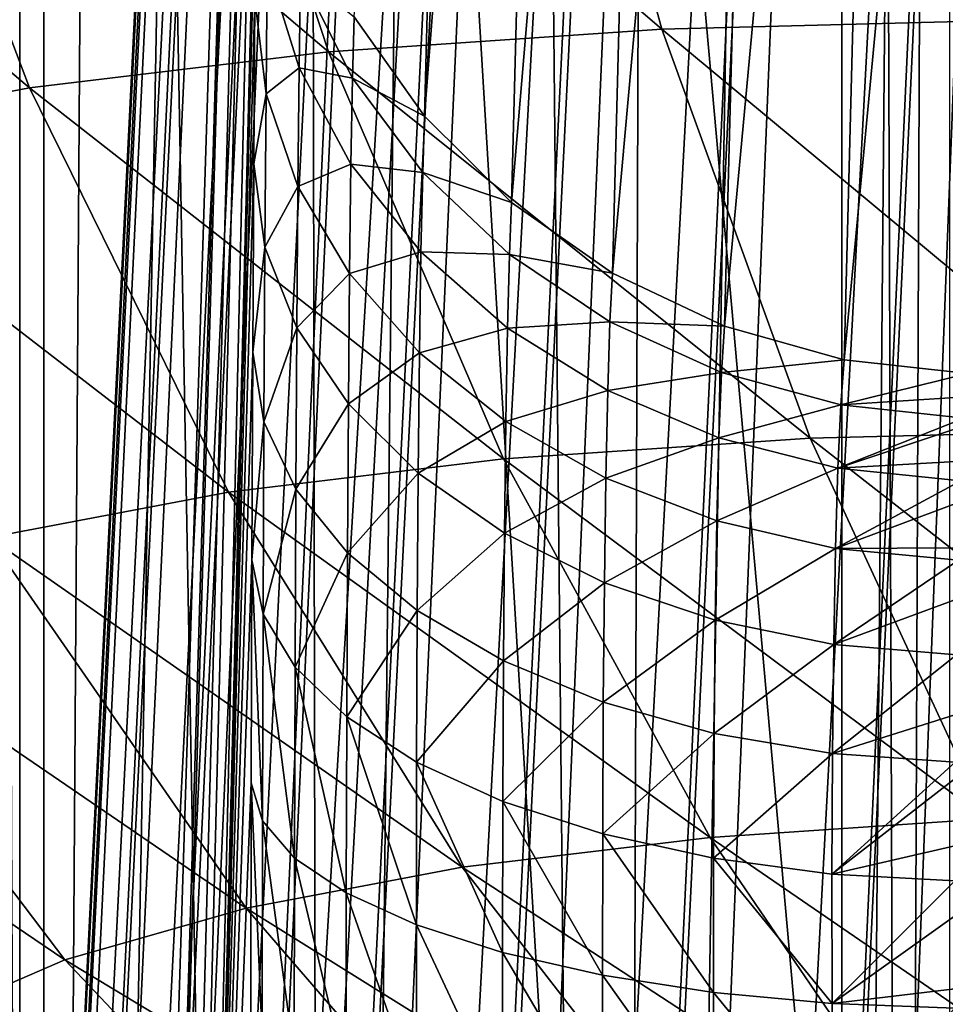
# Model space of a CAD drawing. Header units: metres. Extents: x -24 to 24, y -69 to 184.
# Tile 371 of 656: x -13.41 to -11.5, y 127.9 to 129.93. Entities that reach past the tile are written whole.
import ezdxf

# ---------------------------------------------------------------- set-up
doc = ezdxf.new("R2010")
doc.units = ezdxf.units.M
for name, color, linetype in [('367', 7, 'CONTINUOUS'), ('369', 7, 'CONTINUOUS'), ('373', 7, 'CONTINUOUS'), ('382', 7, 'CONTINUOUS'), ('3970', 7, 'CONTINUOUS'), ('436', 7, 'CONTINUOUS'), ('491', 7, 'CONTINUOUS'), ('513', 7, 'CONTINUOUS'), ('554', 2, 'CONTINUOUS'), ('563', 2, 'CONTINUOUS')]:
    doc.layers.add(name, color=color, linetype=linetype)

msp = doc.modelspace()

# ---------------------------------------------------------------- linework, layer by layer
at = {"layer": '367'}
for points in [[(-13.359252, 145.2, -20.238401), (-15.119628, -68.3, -18.959413), (-15.119628, 145.2, -18.959413)], [(-13.359252, -68.3, -20.238401), (-15.119628, -68.3, -18.959413), (-13.359252, 145.2, -20.238401)], [(-11.491315, 145.2, -21.354442), (-13.359252, -68.3, -20.238401), (-13.359252, 145.2, -20.238401)], [(-11.491315, -68.3, -21.354442), (-13.359252, -68.3, -20.238401), (-11.491315, 145.2, -21.354442)]]:
    msp.add_3dface(points, dxfattribs=at)
at = {"layer": '369'}
for points in [[(-13.359252, 145.2, 20.238401), (-15.119628, 145.2, 18.959413), (-14.308195, 125.070032, 19.579021)], [(-12.996919, 125.167493, 20.472973), (-13.359252, 145.2, 20.238401), (-14.308195, 125.070032, 19.579021)], [(-11.572678, 125.225229, 21.310458), (-13.359252, 145.2, 20.238401), (-12.996919, 125.167493, 20.472973)], [(-11.491315, 145.2, 21.354442), (-13.359252, 145.2, 20.238401), (-11.572678, 125.225229, 21.310458)], [(-10.064338, 125.258611, 22.062901), (-11.491315, 145.2, 21.354442), (-11.572678, 125.225229, 21.310458)]]:
    msp.add_3dface(points, dxfattribs=at)
at = {"layer": '373'}
for points in [[(-11.254964, 146.107306, 238.800343), (-11.569929, 116.809948, 30.390482), (-11.674975, 146.058917, 238.525261)], [(-10.953393, 116.8701, 30.718679), (-11.569929, 116.809948, 30.390482), (-11.254964, 146.107306, 238.800343)], [(-11.674975, 146.058917, 238.525261), (-12.17884, 116.746511, 30.04304), (-12.078523, 146.007389, 238.227517)], [(-11.569929, 116.809948, 30.390482), (-12.17884, 116.746511, 30.04304), (-11.674975, 146.058917, 238.525261)], [(-12.078523, 146.007389, 238.227517), (-12.17884, 116.746511, 30.04304), (-12.464344, 145.952922, 237.908019)], [(-12.464344, 145.952922, 237.908019), (-12.780132, 116.6798, 29.676231), (-12.831446, 145.895709, 237.567675)], [(-12.17884, 116.746511, 30.04304), (-12.780132, 116.6798, 29.676231), (-12.464344, 145.952922, 237.908019)], [(-12.831446, 145.895709, 237.567675), (-13.373426, 116.609861, 29.29012), (-13.178597, 145.835987, 237.207629)], [(-12.780132, 116.6798, 29.676231), (-13.373426, 116.609861, 29.29012), (-12.831446, 145.895709, 237.567675)], [(-13.178597, 145.835987, 237.207629), (-13.373426, 116.609861, 29.29012), (-13.504518, 145.774018, 236.829209)], [(-13.373426, 116.609861, 29.29012), (-13.957038, 116.536898, 28.885612), (-13.504518, 145.774018, 236.829209)]]:
    msp.add_3dface(points, dxfattribs=at)
at = {"layer": '382'}
for points in [[(-11.527225, 130.824577, 241.11864), (-12.328085, 130.803971, 240.557861), (-11.336183, 129.931966, 240.840344)], [(-10.536277, 129.923967, 241.279118), (-11.527225, 130.824577, 241.11864), (-11.336183, 129.931966, 240.840344)], [(-10.671612, 130.816214, 241.589414), (-11.527225, 130.824577, 241.11864), (-10.536277, 129.923967, 241.279118)], [(-12.328085, 130.803971, 240.557861), (-13.063241, 130.753625, 239.913711), (-12.084883, 129.912946, 240.317796)], [(-11.336183, 129.931966, 240.840344), (-12.328085, 130.803971, 240.557861), (-12.084883, 129.912946, 240.317796)], [(-13.063241, 130.753625, 239.913711), (-13.722637, 130.673273, 239.194663), (-12.772157, 129.866195, 239.717657)], [(-12.084883, 129.912946, 240.317796), (-13.063241, 130.753625, 239.913711), (-12.772157, 129.866195, 239.717657)], [(-13.722637, 130.673273, 239.194663), (-14.296973, 130.562924, 238.410122), (-13.388624, 129.79147, 239.047819)], [(-12.772157, 129.866195, 239.717657), (-13.722637, 130.673273, 239.194663), (-13.388624, 129.79147, 239.047819)], [(-13.388624, 129.79147, 239.047819), (-14.296973, 130.562924, 238.410122), (-13.925608, 129.688786, 238.31703)], [(-11.336183, 129.931966, 240.840344), (-12.084883, 129.912946, 240.317796), (-11.090585, 129.085862, 240.473619)], [(-12.084883, 129.912946, 240.317796), (-12.772157, 129.866195, 239.717657), (-11.779068, 129.068598, 239.994906)], [(-11.090585, 129.085862, 240.473619), (-12.084883, 129.912946, 240.317796), (-11.779068, 129.068598, 239.994906)], [(-12.772157, 129.866195, 239.717657), (-13.388624, 129.79147, 239.047819), (-12.411057, 129.025908, 239.44522)], [(-11.779068, 129.068598, 239.994906), (-12.772157, 129.866195, 239.717657), (-12.411057, 129.025908, 239.44522)], [(-13.388624, 129.79147, 239.047819), (-13.925608, 129.688786, 238.31703), (-12.977954, 128.957575, 238.831781)], [(-12.411057, 129.025908, 239.44522), (-13.388624, 129.79147, 239.047819), (-12.977954, 128.957575, 238.831781)], [(-12.977954, 128.957575, 238.831781), (-13.925608, 129.688786, 238.31703), (-13.4718, 128.86362, 238.162589)], [(-11.090585, 129.085862, 240.473619), (-11.779068, 129.068598, 239.994906), (-10.793924, 128.298305, 240.023684)], [(-11.779068, 129.068598, 239.994906), (-12.411057, 129.025908, 239.44522), (-11.41499, 128.282943, 239.593786)], [(-10.793924, 128.298305, 240.023684), (-11.779068, 129.068598, 239.994906), (-11.41499, 128.282943, 239.593786)], [(-12.411057, 129.025908, 239.44522), (-12.977954, 128.957575, 238.831781), (-11.985081, 128.244721, 239.100275)], [(-11.41499, 128.282943, 239.593786), (-12.411057, 129.025908, 239.44522), (-11.985081, 128.244721, 239.100275)], [(-12.977954, 128.957575, 238.831781), (-13.4718, 128.86362, 238.162589), (-12.49647, 128.183454, 238.549624)], [(-11.985081, 128.244721, 239.100275), (-12.977954, 128.957575, 238.831781), (-12.49647, 128.183454, 238.549624)], [(-13.4718, 128.86362, 238.162589), (-13.885993, 128.744649, 237.447051), (-12.942004, 128.099168, 237.948998)], [(-12.49647, 128.183454, 238.549624), (-13.4718, 128.86362, 238.162589), (-12.942004, 128.099168, 237.948998)], [(-13.885993, 128.744649, 237.447051), (-14.214785, 128.601526, 236.694946), (-13.315746, 127.992415, 237.30681)], [(-12.942004, 128.099168, 237.948998), (-13.885993, 128.744649, 237.447051), (-13.315746, 127.992415, 237.30681)], [(-13.315746, 127.992415, 237.30681), (-14.214785, 128.601526, 236.694946), (-13.612519, 127.86397, 236.6318)], [(-11.41499, 128.282943, 239.593786), (-11.985081, 128.244721, 239.100275), (-10.997831, 127.56716, 239.120145)], [(-11.985081, 128.244721, 239.100275), (-12.49647, 128.183454, 238.549624), (-11.50029, 127.53375, 238.687733)], [(-10.997831, 127.56716, 239.120145), (-11.985081, 128.244721, 239.100275), (-11.50029, 127.53375, 238.687733)], [(-12.49647, 128.183454, 238.549624), (-12.942004, 128.099168, 237.948998), (-11.951025, 127.480121, 238.205364)], [(-11.50029, 127.53375, 238.687733), (-12.49647, 128.183454, 238.549624), (-11.951025, 127.480121, 238.205364)], [(-12.942004, 128.099168, 237.948998), (-13.315746, 127.992415, 237.30681), (-12.343762, 127.406309, 237.679296)], [(-11.951025, 127.480121, 238.205364), (-12.942004, 128.099168, 237.948998), (-12.343762, 127.406309, 237.679296)], [(-13.315746, 127.992415, 237.30681), (-13.612519, 127.86397, 236.6318), (-12.673289, 127.312802, 237.116861)], [(-12.343762, 127.406309, 237.679296), (-13.315746, 127.992415, 237.30681), (-12.673289, 127.312802, 237.116861)]]:
    msp.add_3dface(points, dxfattribs=at)
at = {"layer": '3970'}
for points in [[(-12.573748, 129.733118, 208.829201), (-12.719135, 129.937871, 208.775391), (-12.475487, 133.501708, 222.903709)], [(-12.573748, 129.733118, 208.829201), (-12.475487, 133.501708, 222.903709), (-12.296119, 133.32385, 222.95008)], [(-12.394379, 129.555261, 208.875572), (-12.573748, 129.733118, 208.829201), (-12.296119, 133.32385, 222.95008)], [(-12.394379, 129.555261, 208.875572), (-12.296119, 133.32385, 222.95008), (-12.088027, 133.178102, 222.987652)], [(-12.186287, 129.409513, 208.913145), (-12.394379, 129.555261, 208.875572), (-12.088027, 133.178102, 222.987652)], [(-12.186287, 129.409513, 208.913145), (-12.088027, 133.178102, 222.987652), (-11.857311, 133.068735, 223.015326)], [(-11.955571, 129.300146, 208.940818), (-12.186287, 129.409513, 208.913145), (-11.857311, 133.068735, 223.015326)], [(-11.955571, 129.300146, 208.940818), (-11.857311, 133.068735, 223.015326), (-11.610734, 132.998956, 223.032288)], [(-11.708995, 129.230367, 208.95778), (-11.955571, 129.300146, 208.940818), (-11.610734, 132.998956, 223.032288)], [(-11.708995, 129.230367, 208.95778), (-11.610734, 132.998956, 223.032288), (-11.355526, 132.970811, 223.038043)], [(-11.453786, 129.202222, 208.963535), (-11.708995, 129.230367, 208.95778), (-11.355526, 132.970811, 223.038043)]]:
    msp.add_3dface(points, dxfattribs=at)
at = {"layer": '436'}
for points in [[(-13.428175, 124.76326, 135.006318), (-12.745056, 138.532586, 232.854241), (-13.380393, 118.395665, 141.850526)], [(-13.380393, 118.395665, 141.850526), (-12.745056, 138.532586, 232.854241), (-13.286087, 120.394167, 155.358564)], [(-13.286087, 120.394167, 155.358564), (-12.745056, 138.532586, 232.854241), (-13.266832, 120.801618, 158.116644)], [(-13.266832, 120.801618, 158.116644), (-12.745056, 138.532586, 232.854241), (-13.155056, 123.162211, 174.127162)], [(-13.155056, 123.162211, 174.127162), (-12.745056, 138.532586, 232.854241), (-13.108757, 124.138611, 180.758827)], [(-13.108757, 124.138611, 180.758827), (-12.745056, 138.532586, 232.854241), (-13.04397, 125.506799, 190.038757)], [(-13.04397, 125.506799, 190.038757), (-12.745056, 138.532586, 232.854241), (-12.914484, 130.650614, 208.585911)], [(-12.917754, 130.488873, 208.117515), (-13.04397, 125.506799, 190.038757), (-12.914484, 130.650614, 208.585911)], [(-12.920836, 130.262304, 207.676091), (-13.04397, 125.506799, 190.038757), (-12.917754, 130.488873, 208.117515)], [(-12.923662, 129.975615, 207.271235), (-13.04397, 125.506799, 190.038757), (-12.920836, 130.262304, 207.676091)], [(-12.926178, 129.634525, 206.910966), (-13.04397, 125.506799, 190.038757), (-12.923662, 129.975615, 207.271235)], [(-12.928331, 129.245874, 206.602586), (-13.04397, 125.506799, 190.038757), (-12.926178, 129.634525, 206.910966)], [(-12.930078, 128.817497, 206.352293), (-13.04397, 125.506799, 190.038757), (-12.928331, 129.245874, 206.602586)], [(-12.931385, 128.357888, 206.165119), (-13.04397, 125.506799, 190.038757), (-12.930078, 128.817497, 206.352293)], [(-12.93222, 127.88, 206.045471), (-13.04397, 125.506799, 190.038757), (-12.931385, 128.357888, 206.165119)]]:
    msp.add_3dface(points, dxfattribs=at)
at = {"layer": '491'}
for points in [[(-12.923662, 129.975615, 207.271235), (-12.898123, 130.044489, 207.808029), (-12.900808, 129.778991, 207.432409)], [(-12.898123, 130.044489, 207.808029), (-12.832494, 129.833003, 207.935839), (-12.900808, 129.778991, 207.432409)], [(-12.898123, 130.044489, 207.808029), (-12.829491, 130.026165, 208.314326), (-12.832494, 129.833003, 207.935839)], [(-12.829491, 130.026165, 208.314326), (-12.722636, 129.811732, 208.405074), (-12.832494, 129.833003, 207.935839)], [(-12.829491, 130.026165, 208.314326), (-12.719135, 129.937871, 208.775391), (-12.722636, 129.811732, 208.405074)], [(-12.926178, 129.634525, 206.910966), (-12.923662, 129.975615, 207.271235), (-12.900808, 129.778991, 207.432409)], [(-12.719135, 129.937871, 208.775391), (-12.573748, 129.733118, 208.829201), (-12.722636, 129.811732, 208.405074)], [(-12.900808, 129.778991, 207.432409), (-12.832494, 129.833003, 207.935839), (-12.835184, 129.588055, 207.588608)], [(-12.832494, 129.833003, 207.935839), (-12.725854, 129.63399, 208.055797), (-12.835184, 129.588055, 207.588608)], [(-12.832494, 129.833003, 207.935839), (-12.722636, 129.811732, 208.405074), (-12.725854, 129.63399, 208.055797)], [(-12.722636, 129.811732, 208.405074), (-12.577717, 129.617052, 208.487128), (-12.725854, 129.63399, 208.055797)], [(-12.722636, 129.811732, 208.405074), (-12.573748, 129.733118, 208.829201), (-12.577717, 129.617052, 208.487128)], [(-12.926178, 129.634525, 206.910966), (-12.900808, 129.778991, 207.432409), (-12.903198, 129.462886, 207.098126)], [(-12.900808, 129.778991, 207.432409), (-12.835184, 129.588055, 207.588608), (-12.903198, 129.462886, 207.098126)], [(-12.573748, 129.733118, 208.829201), (-12.394379, 129.555261, 208.875572), (-12.577717, 129.617052, 208.487128)], [(-12.928331, 129.245874, 206.602586), (-12.926178, 129.634525, 206.910966), (-12.903198, 129.462886, 207.098126)], [(-12.835184, 129.588055, 207.588608), (-12.725854, 129.63399, 208.055797), (-12.728683, 129.408343, 207.735313)], [(-12.725854, 129.63399, 208.055797), (-12.581301, 129.453231, 208.16442), (-12.728683, 129.408343, 207.735313)], [(-12.725854, 129.63399, 208.055797), (-12.577717, 129.617052, 208.487128), (-12.581301, 129.453231, 208.16442)], [(-12.577717, 129.617052, 208.487128), (-12.398962, 129.447804, 208.558095), (-12.581301, 129.453231, 208.16442)], [(-12.577717, 129.617052, 208.487128), (-12.394379, 129.555261, 208.875572), (-12.398962, 129.447804, 208.558095)], [(-12.903198, 129.462886, 207.098126), (-12.835184, 129.588055, 207.588608), (-12.837537, 129.296205, 207.279576)], [(-12.835184, 129.588055, 207.588608), (-12.728683, 129.408343, 207.735313), (-12.837537, 129.296205, 207.279576)], [(-12.394379, 129.555261, 208.875572), (-12.186287, 129.409513, 208.913145), (-12.398962, 129.447804, 208.558095)], [(-12.928331, 129.245874, 206.602586), (-12.903198, 129.462886, 207.098126), (-12.905215, 129.102545, 206.812022)], [(-12.903198, 129.462886, 207.098126), (-12.837537, 129.296205, 207.279576), (-12.905215, 129.102545, 206.812022)], [(-12.728683, 129.408343, 207.735313), (-12.581301, 129.453231, 208.16442), (-12.584388, 129.24506, 207.868274)], [(-12.581301, 129.453231, 208.16442), (-12.403034, 129.295978, 208.258551), (-12.584388, 129.24506, 207.868274)], [(-12.581301, 129.453231, 208.16442), (-12.398962, 129.447804, 208.558095), (-12.403034, 129.295978, 208.258551)], [(-12.398962, 129.447804, 208.558095), (-12.191585, 129.308925, 208.615904), (-12.403034, 129.295978, 208.258551)], [(-12.398962, 129.447804, 208.558095), (-12.186287, 129.409513, 208.913145), (-12.191585, 129.308925, 208.615904)], [(-12.837537, 129.296205, 207.279576), (-12.728683, 129.408343, 207.735313), (-12.731094, 129.1393, 207.450073)], [(-12.728683, 129.408343, 207.735313), (-12.584388, 129.24506, 207.868274), (-12.731094, 129.1393, 207.450073)], [(-12.186287, 129.409513, 208.913145), (-11.955571, 129.300146, 208.940818), (-12.191585, 129.308925, 208.615904)], [(-12.403034, 129.295978, 208.258551), (-12.191585, 129.308925, 208.615904), (-12.196232, 129.166799, 208.335456)], [(-12.191585, 129.308925, 208.615904), (-11.961635, 129.204468, 208.658868), (-12.196232, 129.166799, 208.335456)], [(-12.191585, 129.308925, 208.615904), (-11.955571, 129.300146, 208.940818), (-11.961635, 129.204468, 208.658868)], [(-11.955571, 129.300146, 208.940818), (-11.708995, 129.230367, 208.95778), (-11.961635, 129.204468, 208.658868)], [(-12.905215, 129.102545, 206.812022), (-12.837537, 129.296205, 207.279576), (-12.839478, 128.963357, 207.015116)], [(-12.837537, 129.296205, 207.279576), (-12.731094, 129.1393, 207.450073), (-12.839478, 128.963357, 207.015116)], [(-12.584388, 129.24506, 207.868274), (-12.403034, 129.295978, 208.258551), (-12.406479, 129.102935, 207.983642)], [(-12.403034, 129.295978, 208.258551), (-12.196232, 129.166799, 208.335456), (-12.406479, 129.102935, 207.983642)], [(-12.930078, 128.817497, 206.352293), (-12.928331, 129.245874, 206.602586), (-12.905215, 129.102545, 206.812022)], [(-12.731094, 129.1393, 207.450073), (-12.584388, 129.24506, 207.868274), (-12.586943, 128.996705, 207.604688)], [(-12.584388, 129.24506, 207.868274), (-12.406479, 129.102935, 207.983642), (-12.586943, 128.996705, 207.604688)], [(-11.961635, 129.204468, 208.658868), (-11.708995, 129.230367, 208.95778), (-11.715821, 129.137477, 208.685735)], [(-11.708995, 129.230367, 208.95778), (-11.453786, 129.202222, 208.963535), (-11.715821, 129.137477, 208.685735)], [(-12.196232, 129.166799, 208.335456), (-11.961635, 129.204468, 208.658868), (-11.966904, 129.069447, 208.3929)], [(-11.961635, 129.204468, 208.658868), (-11.715821, 129.137477, 208.685735), (-11.966904, 129.069447, 208.3929)], [(-11.453786, 129.202222, 208.963535), (-11.45821, 129.154064, 208.80872), (-11.715821, 129.137477, 208.685735)], [(-12.406479, 129.102935, 207.983642), (-12.196232, 129.166799, 208.335456), (-12.200107, 128.986083, 208.078075)], [(-12.196232, 129.166799, 208.335456), (-11.966904, 129.069447, 208.3929), (-12.200107, 128.986083, 208.078075)], [(-12.839478, 128.963357, 207.015116), (-12.731094, 129.1393, 207.450073), (-12.733013, 128.832324, 207.206001)], [(-12.731094, 129.1393, 207.450073), (-12.586943, 128.996705, 207.604688), (-12.733013, 128.832324, 207.206001)], [(-11.966904, 129.069447, 208.3929), (-11.715821, 129.137477, 208.685735), (-11.721713, 129.00675, 208.429214)], [(-11.715821, 129.137477, 208.685735), (-11.461313, 129.109917, 208.695714), (-11.721713, 129.00675, 208.429214)], [(-11.45821, 129.154064, 208.80872), (-11.461313, 129.109917, 208.695714), (-11.715821, 129.137477, 208.685735)], [(-12.930078, 128.817497, 206.352293), (-12.905215, 129.102545, 206.812022), (-12.906841, 128.705291, 206.579894)], [(-12.905215, 129.102545, 206.812022), (-12.839478, 128.963357, 207.015116), (-12.906841, 128.705291, 206.579894)], [(-12.586943, 128.996705, 207.604688), (-12.406479, 129.102935, 207.983642), (-12.409251, 128.872542, 207.738954)], [(-12.406479, 129.102935, 207.983642), (-12.200107, 128.986083, 208.078075), (-12.409251, 128.872542, 207.738954)], [(-11.461313, 129.109917, 208.695714), (-11.462314, 129.093526, 208.658305), (-11.721713, 129.00675, 208.429214)], [(-11.462314, 129.093526, 208.658305), (-11.466055, 129.021027, 208.513337), (-11.721713, 129.00675, 208.429214)], [(-12.200107, 128.986083, 208.078075), (-11.966904, 129.069447, 208.3929), (-11.971251, 128.897888, 208.148838)], [(-11.966904, 129.069447, 208.3929), (-11.721713, 129.00675, 208.429214), (-11.971251, 128.897888, 208.148838)], [(-11.466055, 129.021027, 208.513337), (-11.467781, 128.980531, 208.443341), (-11.721713, 129.00675, 208.429214)], [(-12.733013, 128.832324, 207.206001), (-12.586943, 128.996705, 207.604688), (-12.588892, 128.713228, 207.379166)], [(-12.586943, 128.996705, 207.604688), (-12.409251, 128.872542, 207.738954), (-12.588892, 128.713228, 207.379166)], [(-11.971251, 128.897888, 208.148838), (-11.721713, 129.00675, 208.429214), (-11.726537, 128.840906, 208.193882)], [(-11.721713, 129.00675, 208.429214), (-11.467781, 128.980531, 208.443341), (-11.726537, 128.840906, 208.193882)], [(-12.409251, 128.872542, 207.738954), (-12.200107, 128.986083, 208.078075), (-12.203152, 128.770398, 207.848991)], [(-12.200107, 128.986083, 208.078075), (-11.971251, 128.897888, 208.148838), (-12.203152, 128.770398, 207.848991)], [(-11.467781, 128.980531, 208.443341), (-11.469417, 128.937055, 208.374766), (-11.726537, 128.840906, 208.193882)], [(-12.906841, 128.705291, 206.579894), (-12.839478, 128.963357, 207.015116), (-12.84099, 128.596314, 206.800622)], [(-12.839478, 128.963357, 207.015116), (-12.733013, 128.832324, 207.206001), (-12.84099, 128.596314, 206.800622)], [(-11.469417, 128.937055, 208.374766), (-11.472377, 128.842152, 208.24348), (-11.726537, 128.840906, 208.193882)], [(-12.203152, 128.770398, 207.848991), (-11.971251, 128.897888, 208.148838), (-11.974601, 128.693225, 207.931619)], [(-11.971251, 128.897888, 208.148838), (-11.726537, 128.840906, 208.193882), (-11.974601, 128.693225, 207.931619)], [(-12.588892, 128.713228, 207.379166), (-12.409251, 128.872542, 207.738954), (-12.411275, 128.609504, 207.529616)], [(-12.409251, 128.872542, 207.738954), (-12.203152, 128.770398, 207.848991), (-12.411275, 128.609504, 207.529616)], [(-12.84099, 128.596314, 206.800622), (-12.733013, 128.832324, 207.206001), (-12.734423, 128.493721, 207.008109)], [(-12.733013, 128.832324, 207.206001), (-12.588892, 128.713228, 207.379166), (-12.734423, 128.493721, 207.008109)], [(-11.974601, 128.693225, 207.931619), (-11.726537, 128.840906, 208.193882), (-11.730204, 128.643253, 207.98445)], [(-11.726537, 128.840906, 208.193882), (-11.473052, 128.816789, 208.211896), (-11.730204, 128.643253, 207.98445)], [(-11.472377, 128.842152, 208.24348), (-11.473052, 128.816789, 208.211896), (-11.726537, 128.840906, 208.193882)], [(-12.931385, 128.357888, 206.165119), (-12.930078, 128.817497, 206.352293), (-12.90802, 128.279001, 206.406414)], [(-12.930078, 128.817497, 206.352293), (-12.906841, 128.705291, 206.579894), (-12.90802, 128.279001, 206.406414)], [(-11.473052, 128.816789, 208.211896), (-11.474918, 128.736937, 208.120329), (-11.730204, 128.643253, 207.98445)], [(-12.411275, 128.609504, 207.529616), (-12.203152, 128.770398, 207.848991), (-12.205288, 128.524148, 207.653005)], [(-12.203152, 128.770398, 207.848991), (-11.974601, 128.693225, 207.931619), (-12.205288, 128.524148, 207.653005)], [(-11.474918, 128.736937, 208.120329), (-11.477022, 128.621925, 208.005959), (-11.730204, 128.643253, 207.98445)], [(-12.734423, 128.493721, 207.008109), (-12.588892, 128.713228, 207.379166), (-12.590214, 128.400472, 207.196368)], [(-12.588892, 128.713228, 207.379166), (-12.411275, 128.609504, 207.529616), (-12.590214, 128.400472, 207.196368)], [(-12.90802, 128.279001, 206.406414), (-12.906841, 128.705291, 206.579894), (-12.842018, 128.202396, 206.640438)], [(-12.906841, 128.705291, 206.579894), (-12.84099, 128.596314, 206.800622), (-12.842018, 128.202396, 206.640438)], [(-12.205288, 128.524148, 207.653005), (-11.974601, 128.693225, 207.931619), (-11.976877, 128.459623, 207.745775)], [(-11.974601, 128.693225, 207.931619), (-11.730204, 128.643253, 207.98445), (-11.976877, 128.459623, 207.745775)], [(-11.976877, 128.459623, 207.745775), (-11.730204, 128.643253, 207.98445), (-11.732634, 128.417792, 207.805245)], [(-11.730204, 128.643253, 207.98445), (-11.477022, 128.621925, 208.005959), (-11.732634, 128.417792, 207.805245)], [(-12.590214, 128.400472, 207.196368), (-12.411275, 128.609504, 207.529616), (-12.412525, 128.319258, 207.359966)], [(-12.411275, 128.609504, 207.529616), (-12.205288, 128.524148, 207.653005), (-12.412525, 128.319258, 207.359966)], [(-11.477022, 128.621925, 208.005959), (-11.478669, 128.498424, 207.901623), (-11.732634, 128.417792, 207.805245)], [(-12.842018, 128.202396, 206.640438), (-12.84099, 128.596314, 206.800622), (-12.735271, 128.130282, 206.86043)], [(-12.84099, 128.596314, 206.800622), (-12.734423, 128.493721, 207.008109), (-12.735271, 128.130282, 206.86043)], [(-12.412525, 128.319258, 207.359966), (-12.205288, 128.524148, 207.653005), (-12.206485, 128.252423, 207.49418)], [(-12.205288, 128.524148, 207.653005), (-11.976877, 128.459623, 207.745775), (-12.206485, 128.252423, 207.49418)], [(-12.735271, 128.130282, 206.86043), (-12.734423, 128.493721, 207.008109), (-12.590861, 128.064743, 207.060035)], [(-12.734423, 128.493721, 207.008109), (-12.590214, 128.400472, 207.196368), (-12.590861, 128.064743, 207.060035)], [(-11.478669, 128.498424, 207.901623), (-11.479609, 128.399862, 207.829697), (-11.732634, 128.417792, 207.805245)], [(-12.206485, 128.252423, 207.49418), (-11.976877, 128.459623, 207.745775), (-11.97804, 128.201896, 207.595139)], [(-11.976877, 128.459623, 207.745775), (-11.732634, 128.417792, 207.805245), (-11.97804, 128.201896, 207.595139)], [(-11.97804, 128.201896, 207.595139), (-11.732634, 128.417792, 207.805245), (-11.733782, 128.169135, 207.659928)], [(-11.732634, 128.417792, 207.805245), (-11.479609, 128.399862, 207.829697), (-11.733782, 128.169135, 207.659928)], [(-12.590861, 128.064743, 207.060035), (-12.590214, 128.400472, 207.196368), (-12.41296, 128.007672, 207.233487)], [(-12.590214, 128.400472, 207.196368), (-12.412525, 128.319258, 207.359966), (-12.41296, 128.007672, 207.233487)], [(-11.479609, 128.399862, 207.829697), (-11.479858, 128.366709, 207.807506), (-11.733782, 128.169135, 207.659928)], [(-11.479858, 128.366709, 207.807506), (-11.480577, 128.227835, 207.724388), (-11.733782, 128.169135, 207.659928)], [(-12.93222, 127.88, 206.045471), (-12.931385, 128.357888, 206.165119), (-12.908767, 127.835777, 206.295696)], [(-12.908767, 127.835777, 206.295696), (-12.931385, 128.357888, 206.165119), (-12.90802, 128.279001, 206.406414)], [(-12.41296, 128.007672, 207.233487), (-12.412525, 128.319258, 207.359966), (-12.206706, 127.960716, 207.375776)], [(-12.412525, 128.319258, 207.359966), (-12.206485, 128.252423, 207.49418), (-12.206706, 127.960716, 207.375776)], [(-12.842581, 127.792834, 206.538376), (-12.908767, 127.835777, 206.295696), (-12.90802, 128.279001, 206.406414)], [(-12.842581, 127.792834, 206.538376), (-12.90802, 128.279001, 206.406414), (-12.842018, 128.202396, 206.640438)], [(-12.206706, 127.960716, 207.375776), (-12.206485, 128.252423, 207.49418), (-11.978058, 127.925233, 207.482792)], [(-12.206485, 128.252423, 207.49418), (-11.97804, 128.201896, 207.595139), (-11.978058, 127.925233, 207.482792)], [(-11.480577, 128.227835, 207.724388), (-11.48076, 128.155083, 207.686674), (-11.733782, 128.169135, 207.659928)], [(-12.735578, 127.752415, 206.766487), (-12.842581, 127.792834, 206.538376), (-12.842018, 128.202396, 206.640438)], [(-12.735578, 127.752415, 206.766487), (-12.842018, 128.202396, 206.640438), (-12.735271, 128.130282, 206.86043)], [(-11.978058, 127.925233, 207.482792), (-11.97804, 128.201896, 207.595139), (-11.73362, 127.902248, 207.551444)], [(-11.97804, 128.201896, 207.595139), (-11.733782, 128.169135, 207.659928), (-11.73362, 127.902248, 207.551444)], [(-11.733782, 128.169135, 207.659928), (-11.48076, 128.155083, 207.686674), (-11.73362, 127.902248, 207.551444)], [(-11.48076, 128.155083, 207.686674), (-11.480821, 128.082698, 207.652799), (-11.73362, 127.902248, 207.551444)], [(-12.590856, 127.715688, 206.973429), (-12.735578, 127.752415, 206.766487), (-12.735271, 128.130282, 206.86043)], [(-12.590856, 127.715688, 206.973429), (-12.735271, 128.130282, 206.86043), (-12.590861, 128.064743, 207.060035)], [(-11.480821, 128.082698, 207.652799), (-11.480591, 127.932226, 207.593195), (-11.73362, 127.902248, 207.551444)], [(-12.412602, 127.683717, 207.15321), (-12.590861, 128.064743, 207.060035), (-12.41296, 128.007672, 207.233487)], [(-12.412602, 127.683717, 207.15321), (-12.590856, 127.715688, 206.973429), (-12.590861, 128.064743, 207.060035)], [(-12.205975, 127.657427, 207.30063), (-12.41296, 128.007672, 207.233487), (-12.206706, 127.960716, 207.375776)], [(-12.205975, 127.657427, 207.30063), (-12.412602, 127.683717, 207.15321), (-12.41296, 128.007672, 207.233487)], [(-11.976956, 127.637579, 207.41142), (-12.206706, 127.960716, 207.375776), (-11.978058, 127.925233, 207.482792)], [(-11.976956, 127.637579, 207.41142), (-12.205975, 127.657427, 207.30063), (-12.206706, 127.960716, 207.375776)], [(-11.732173, 127.624748, 207.482375), (-11.978058, 127.925233, 207.482792), (-11.73362, 127.902248, 207.551444)], [(-11.732173, 127.624748, 207.482375), (-11.976956, 127.637579, 207.41142), (-11.978058, 127.925233, 207.482792)], [(-11.480591, 127.932226, 207.593195), (-11.480453, 127.892429, 207.579737), (-11.73362, 127.902248, 207.551444)], [(-11.480453, 127.892429, 207.579737), (-11.732173, 127.624748, 207.482375), (-11.73362, 127.902248, 207.551444)]]:
    msp.add_3dface(points, dxfattribs=at)
at = {"layer": '513'}
for points in [[(-10.648996, 141.366142, 232.440882), (-11.656089, 113.915529, 36.736711), (-10.245353, 141.462211, 232.424546)], [(-11.656089, 113.915529, 36.736711), (-11.427022, 113.948206, 36.730513), (-10.245353, 141.462211, 232.424546)], [(-10.661476, 141.362219, 232.441522), (-11.881914, 113.865459, 36.745335), (-10.648996, 141.366142, 232.440882)], [(-11.881914, 113.865459, 36.745335), (-11.656089, 113.915529, 36.736711), (-10.648996, 141.366142, 232.440882)], [(-11.041038, 141.213089, 232.465156), (-12.103151, 113.798293, 36.756332), (-10.661476, 141.362219, 232.441522)], [(-12.103151, 113.798293, 36.756332), (-11.881914, 113.865459, 36.745335), (-10.661476, 141.362219, 232.441522)], [(-11.407491, 141.007108, 232.4967), (-12.52663, 113.614371, 36.785174), (-11.05892, 141.204552, 232.466483)], [(-12.52663, 113.614371, 36.785174), (-12.318484, 113.71443, 36.769638), (-11.05892, 141.204552, 232.466483)], [(-11.05892, 141.204552, 232.466483), (-12.318484, 113.71443, 36.769638), (-11.041038, 141.213089, 232.465156)], [(-12.318484, 113.71443, 36.769638), (-12.103151, 113.798293, 36.756332), (-11.041038, 141.213089, 232.465156)], [(-11.429586, 140.992423, 232.49892), (-12.726351, 113.49871, 36.802846), (-11.407491, 141.007108, 232.4967)], [(-12.726351, 113.49871, 36.802846), (-12.52663, 113.614371, 36.785174), (-11.407491, 141.007108, 232.4967)], [(-11.74112, 140.752265, 232.534889), (-12.916457, 113.368136, 36.822551), (-11.429586, 140.992423, 232.49892)], [(-12.916457, 113.368136, 36.822551), (-12.726351, 113.49871, 36.802846), (-11.429586, 140.992423, 232.49892)], [(-11.765919, 140.730156, 232.538173), (-13.095817, 113.223427, 36.844169), (-11.74112, 140.752265, 232.534889)], [(-13.095817, 113.223427, 36.844169), (-12.916457, 113.368136, 36.822551), (-11.74112, 140.752265, 232.534889)], [(-12.035337, 140.453593, 232.578971), (-13.263363, 113.065443, 36.867573), (-11.765919, 140.730156, 232.538173)], [(-13.263363, 113.065443, 36.867573), (-13.095817, 113.223427, 36.844169), (-11.765919, 140.730156, 232.538173)], [(-12.061062, 140.423097, 232.583442), (-13.418098, 112.895127, 36.892624), (-12.035337, 140.453593, 232.578971)], [(-13.418098, 112.895127, 36.892624), (-13.263363, 113.065443, 36.867573), (-12.035337, 140.453593, 232.578971)], [(-12.284332, 140.11699, 232.628075), (-13.5591, 112.71349, 36.919172), (-12.061062, 140.423097, 232.583442)], [(-13.5591, 112.71349, 36.919172), (-13.418098, 112.895127, 36.892624), (-12.061062, 140.423097, 232.583442)], [(-12.309, 140.077504, 232.633803), (-13.5591, 112.71349, 36.919172), (-12.284332, 140.11699, 232.628075)], [(-12.483188, 139.749102, 232.68123), (-13.68553, 112.521616, 36.947059), (-12.309, 140.077504, 232.633803)], [(-13.68553, 112.521616, 36.947059), (-13.5591, 112.71349, 36.919172), (-12.309, 140.077504, 232.633803)], [(-12.50468, 139.700421, 232.688231), (-13.796636, 112.320645, 36.976119), (-12.483188, 139.749102, 232.68123)], [(-13.796636, 112.320645, 36.976119), (-13.68553, 112.521616, 36.947059), (-12.483188, 139.749102, 232.68123)], [(-12.62798, 139.357192, 232.737389), (-13.891755, 112.111775, 37.00618), (-12.50468, 139.700421, 232.688231)], [(-13.891755, 112.111775, 37.00618), (-13.796636, 112.320645, 36.976119), (-12.50468, 139.700421, 232.688231)], [(-12.644112, 139.299535, 232.745615), (-13.970323, 111.896248, 37.037062), (-12.62798, 139.357192, 232.737389)], [(-13.970323, 111.896248, 37.037062), (-13.891755, 112.111775, 37.00618), (-12.62798, 139.357192, 232.737389)], [(-12.715848, 138.949001, 232.795441), (-14.03187, 111.675349, 37.068581), (-12.644112, 139.299535, 232.745615)], [(-14.03187, 111.675349, 37.068581), (-13.970323, 111.896248, 37.037062), (-12.644112, 139.299535, 232.745615)], [(-12.724456, 138.883016, 232.804787), (-14.076031, 111.450391, 37.10055), (-12.715848, 138.949001, 232.795441)], [(-14.076031, 111.450391, 37.10055), (-14.03187, 111.675349, 37.068581), (-12.715848, 138.949001, 232.795441)], [(-14.102542, 111.222715, 37.132778), (-14.076031, 111.450391, 37.10055), (-12.724456, 138.883016, 232.804787)], [(-12.745056, 138.532586, 232.854241), (-14.102542, 111.222715, 37.132778), (-12.724456, 138.883016, 232.804787)], [(-12.745056, 138.532586, 232.854241), (-13.428175, 124.76326, 135.006318), (-14.102542, 111.222715, 37.132778)]]:
    msp.add_3dface(points, dxfattribs=at)
at = {"layer": '554'}
for points in [[(-14.989762, 117.5, -16.442917), (-13.408701, 117.5, -17.755823), (-14.989728, 145.7, -16.442948)], [(-14.989728, 145.7, -16.442948), (-13.408701, 117.5, -17.755823), (-13.408621, 145.7, -17.755883)], [(-13.408701, 117.5, -17.755823), (-11.71315, 117.5, -18.91731), (-13.408621, 145.7, -17.755883)], [(-13.408621, 145.7, -17.755883), (-11.71315, 117.5, -18.91731), (-11.713116, 145.7, -18.917331)], [(-11.71315, 117.5, -18.91731), (-9.917613, 117.5, -19.917416), (-11.713116, 145.7, -18.917331)], [(-11.713116, 145.7, -18.917331), (-9.917613, 117.5, -19.917416), (-9.917678, 145.7, -19.917383)]]:
    msp.add_3dface(points, dxfattribs=at)
at = {"layer": '563'}
for points in [[(-14.989762, 117.5, 16.442917), (-13.408621, 145.7, 17.755883), (-13.408701, 117.5, 17.755823)], [(-14.989728, 145.7, 16.442948), (-13.408621, 145.7, 17.755883), (-14.989762, 117.5, 16.442917)], [(-13.408701, 117.5, 17.755823), (-11.713116, 145.7, 18.917331), (-11.71315, 117.5, 18.91731)], [(-13.408621, 145.7, 17.755883), (-11.713116, 145.7, 18.917331), (-13.408701, 117.5, 17.755823)], [(-11.71315, 117.5, 18.91731), (-9.917678, 145.7, 19.917383), (-9.917613, 117.5, 19.917416)], [(-11.713116, 145.7, 18.917331), (-9.917678, 145.7, 19.917383), (-11.71315, 117.5, 18.91731)]]:
    msp.add_3dface(points, dxfattribs=at)

doc.saveas('drawing.dxf')
